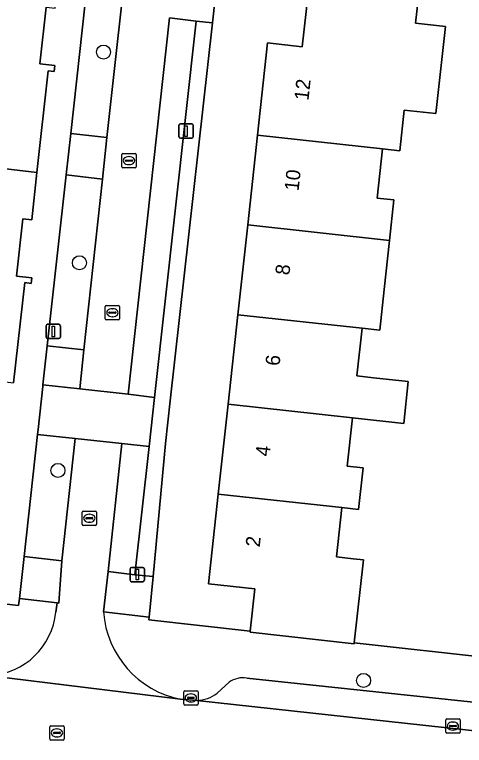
# Model space of a CAD drawing. Extents: x 162082 to 163401, y 388089 to 388636.
# Drawn here: x 162733.4 to 162764.8, y 388349.5 to 388400.6 of the extents above; entities that cross this region are included whole.
import ezdxf

# ---------------------------------------------------------------- set-up
doc = ezdxf.new("R2010")
doc.units = 0
for name, color, linetype in [('IMGEO_Boom', 7, 'Continuous'), ('IMGEO_Erf', 7, 'Continuous'), ('IMGEO_Kolk', 7, 'Continuous'), ('IMGEO_Lichtmast', 7, 'Continuous'), ('IMGEO_Pand', 7, 'Continuous'), ('IMGEO_Pand_nummerreeks', 7, 'Continuous'), ('IMGEO_Parkeervlak_open', 7, 'Continuous'), ('IMGEO_Rijbaan_lokaal_open', 7, 'Continuous'), ('IMGEO_Rioolput', 7, 'Continuous'), ('IMGEO_Voetpad_open', 7, 'Continuous')]:
    doc.layers.add(name, color=color, linetype=linetype)

msp = doc.modelspace()

# ---------------------------------------------------------------- linework, layer by layer
at = {"layer": 'IMGEO_Boom'}
for centre in [(162739.596, 388397.954), (162737.914, 388383.221), (162736.414, 388368.703), (162757.781, 388354.019)]:
    msp.add_circle(centre, 0.489, dxfattribs=at)
at = {"layer": 'IMGEO_Erf'}
for points in [[(162700.343, 388363.05), (162733.659, 388359.25), (162733.714, 388359.743), (162734.039, 388362.683), (162734.982, 388371.214), (162735.02, 388371.557), (162735.352, 388374.559), (162735.365, 388374.681), (162735.669, 388377.424), (162736.989, 388389.367), (162737.31, 388392.268), (162738.932, 388406.935), (162740.271, 388419.048), (162740.566, 388421.72), (162741.549, 388430.609), (162741.871, 388433.521), (162741.891, 388433.703), (162742.178, 388436.295), (162743.142, 388445.011), (162743.528, 388448.505), (162743.614, 388449.283), (162728.669, 388450.964)], [(162747.574, 388403.217), (162747.214, 388399.988), (162744.267, 388373.574), (162743.932, 388370.573), (162743.077, 388361.296), (162742.788, 388358.444), (162742.768, 388358.249), (162749.847, 388357.459), (162750.17, 388360.416), (162746.939, 388360.769), (162747.624, 388367.048), (162748.309, 388373.324), (162748.993, 388379.592), (162749.678, 388385.865), (162750.363, 388392.137), (162751.067, 388398.59), (162753.486, 388398.322), (162754.037, 388403.292)], [(162761.686, 388402.452), (162761.412, 388399.967), (162763.5, 388399.737), (162762.831, 388393.655), (162760.614, 388393.899), (162760.303, 388391.053), (162759.106, 388391.184), (162758.731, 388387.749), (162759.9, 388387.621), (162759.591, 388384.785), (162759.215, 388381.344), (162758.906, 388378.512), (162757.678, 388378.646), (162757.314, 388375.31), (162758.462, 388375.185), (162760.904, 388374.919), (162760.584, 388371.987), (162757.012, 388372.376), (162756.643, 388368.99), (162757.745, 388368.876), (162757.429, 388365.979), (162756.266, 388366.106), (162755.89, 388362.659), (162757.063, 388362.531), (162757.766, 388362.455), (162757.132, 388356.646), (162766.793, 388355.568)], [(162735.581, 388401.095), (162735.142, 388397.123), (162736.183, 388397.008), (162736.138, 388396.599), (162735.727, 388396.644), (162734.942, 388389.54), (162734.576, 388386.224), (162733.963, 388386.291), (162733.522, 388382.293), (162734.581, 388382.176), (162734.538, 388381.783), (162734.086, 388381.833), (162733.313, 388374.837)]]:
    msp.add_lwpolyline(points, dxfattribs=at)
at = {"layer": 'IMGEO_Kolk'}
for p, q in [((162740.877, 388389.937), (162740.877, 388390.789)), ((162740.952, 388390.863), (162741.804, 388390.863)), ((162741.878, 388390.789), (162741.878, 388389.937)), ((162741.136, 388390.357), (162741.136, 388390.369)), ((162741.574, 388390.32), (162741.176, 388390.32)), ((162741.179, 388390.406), (162741.577, 388390.406)), ((162741.365, 388390.643), (162741.39, 388390.643)), ((162741.62, 388390.369), (162741.62, 388390.357)), ((162741.804, 388389.863), (162740.952, 388389.863)), ((162741.388, 388390.083), (162741.363, 388390.083)), ((162739.719, 388379.305), (162739.719, 388380.157)), ((162739.794, 388380.231), (162740.646, 388380.231)), ((162740.207, 388380.011), (162740.232, 388380.011)), ((162740.72, 388380.157), (162740.72, 388379.305)), ((162739.978, 388379.725), (162739.978, 388379.737)), ((162740.416, 388379.688), (162740.018, 388379.688)), ((162740.021, 388379.774), (162740.419, 388379.774)), ((162740.462, 388379.737), (162740.462, 388379.725)), ((162740.646, 388379.231), (162739.794, 388379.231)), ((162740.23, 388379.451), (162740.205, 388379.451)), ((162738.106, 388364.933), (162738.106, 388365.785)), ((162738.181, 388365.859), (162739.033, 388365.859)), ((162739.107, 388365.785), (162739.107, 388364.933)), ((162738.365, 388365.353), (162738.365, 388365.365)), ((162738.803, 388365.316), (162738.405, 388365.316)), ((162738.408, 388365.402), (162738.806, 388365.402)), ((162738.594, 388365.639), (162738.619, 388365.639)), ((162738.849, 388365.365), (162738.849, 388365.353)), ((162739.033, 388364.859), (162738.181, 388364.859)), ((162738.617, 388365.079), (162738.592, 388365.079)), ((162745.203, 388352.373), (162745.203, 388353.225)), ((162745.278, 388353.299), (162746.13, 388353.299)), ((162745.691, 388353.079), (162745.716, 388353.079)), ((162746.204, 388353.225), (162746.204, 388352.373)), ((162745.462, 388352.793), (162745.462, 388352.805)), ((162745.9, 388352.756), (162745.502, 388352.756)), ((162745.505, 388352.842), (162745.903, 388352.842)), ((162745.714, 388352.519), (162745.689, 388352.519)), ((162745.946, 388352.805), (162745.946, 388352.793)), ((162746.13, 388352.299), (162745.278, 388352.299)), ((162763.524, 388350.403), (162763.524, 388351.255)), ((162763.599, 388351.329), (162764.451, 388351.329)), ((162763.826, 388350.872), (162764.224, 388350.872)), ((162764.012, 388351.109), (162764.037, 388351.109)), ((162764.525, 388351.255), (162764.525, 388350.403)), ((162763.783, 388350.823), (162763.783, 388350.835)), ((162764.221, 388350.786), (162763.823, 388350.786)), ((162764.035, 388350.549), (162764.01, 388350.549)), ((162764.267, 388350.835), (162764.267, 388350.823)), ((162764.451, 388350.329), (162763.599, 388350.329))]:
    msp.add_line(p, q, dxfattribs=at)
for points in [[(162740.877, 388389.937), (162740.877, 388390.789)], [(162740.952, 388390.863), (162741.804, 388390.863)], [(162741.878, 388390.789), (162741.878, 388389.937)], [(162741.804, 388389.863), (162740.952, 388389.863)], [(162739.719, 388379.305), (162739.719, 388380.157)], [(162739.794, 388380.231), (162740.646, 388380.231)], [(162740.72, 388380.157), (162740.72, 388379.305)], [(162740.646, 388379.231), (162739.794, 388379.231)], [(162738.106, 388364.933), (162738.106, 388365.785)], [(162738.181, 388365.859), (162739.033, 388365.859)], [(162739.107, 388365.785), (162739.107, 388364.933)], [(162739.033, 388364.859), (162738.181, 388364.859)], [(162745.203, 388352.373), (162745.203, 388353.225)], [(162745.278, 388353.299), (162746.13, 388353.299)], [(162746.204, 388353.225), (162746.204, 388352.373)], [(162746.13, 388352.299), (162745.278, 388352.299)], [(162763.524, 388350.403), (162763.524, 388351.255)], [(162763.599, 388351.329), (162764.451, 388351.329)], [(162764.525, 388351.255), (162764.525, 388350.403)], [(162764.451, 388350.329), (162763.599, 388350.329)]]:
    msp.add_lwpolyline(points, dxfattribs=at)
for centre, radius, start, end in [((162740.954, 388390.787), 0.0765, 91.552, 178.448), ((162740.954, 388390.787), 0.0765, 91.552, 178.448), ((162741.802, 388390.787), 0.0765, 1.552, 88.448), ((162741.802, 388390.787), 0.0765, 1.552, 88.448), ((162741.176, 388390.366), 0.0403, 85.8775, 175.7526), ((162741.173, 388390.356), 0.0366, 178.938, 274.7102), ((162741.577, 388390.363), 0.043, 264.8664, 352.4533), ((162741.581, 388390.368), 0.0386, 1.7309, 96.639), ((162740.954, 388389.939), 0.0765, 181.552, 268.448), ((162740.954, 388389.939), 0.0765, 181.552, 268.448), ((162741.802, 388389.939), 0.0765, 271.552, 358.448), ((162741.802, 388389.939), 0.0765, 271.552, 358.448), ((162739.796, 388380.155), 0.0765, 91.552, 178.448), ((162739.796, 388380.155), 0.0765, 91.552, 178.448), ((162740.644, 388380.155), 0.0765, 1.552, 88.448), ((162740.644, 388380.155), 0.0765, 1.552, 88.448), ((162740.018, 388379.734), 0.0403, 85.8775, 175.7526), ((162740.015, 388379.724), 0.0366, 178.938, 274.7102), ((162740.419, 388379.731), 0.043, 264.8664, 352.4533), ((162740.423, 388379.736), 0.0386, 1.7309, 96.639), ((162739.796, 388379.307), 0.0765, 181.552, 268.448), ((162739.796, 388379.307), 0.0765, 181.552, 268.448), ((162740.644, 388379.307), 0.0765, 271.552, 358.448), ((162740.644, 388379.307), 0.0765, 271.552, 358.448), ((162738.183, 388365.783), 0.0765, 91.552, 178.448), ((162738.183, 388365.783), 0.0765, 91.552, 178.448), ((162739.031, 388365.783), 0.0765, 1.552, 88.448), ((162739.031, 388365.783), 0.0765, 1.552, 88.448), ((162738.405, 388365.362), 0.0403, 85.8775, 175.7526), ((162738.402, 388365.352), 0.0366, 178.938, 274.7102), ((162738.806, 388365.359), 0.043, 264.8664, 352.4533), ((162738.81, 388365.364), 0.0386, 1.7309, 96.639), ((162738.183, 388364.935), 0.0765, 181.552, 268.448), ((162738.183, 388364.935), 0.0765, 181.552, 268.448), ((162739.031, 388364.935), 0.0765, 271.552, 358.448), ((162739.031, 388364.935), 0.0765, 271.552, 358.448), ((162745.28, 388353.223), 0.0765, 91.552, 178.448), ((162745.28, 388353.223), 0.0765, 91.552, 178.448), ((162746.128, 388353.223), 0.0765, 1.552, 88.448), ((162746.128, 388353.223), 0.0765, 1.552, 88.448), ((162745.502, 388352.802), 0.0403, 85.8775, 175.7526), ((162745.499, 388352.792), 0.0366, 178.938, 274.7102), ((162745.903, 388352.799), 0.043, 264.8664, 352.4533), ((162745.907, 388352.804), 0.0386, 1.7309, 96.639), ((162745.28, 388352.375), 0.0765, 181.552, 268.448), ((162745.28, 388352.375), 0.0765, 181.552, 268.448), ((162746.128, 388352.375), 0.0765, 271.552, 358.448), ((162746.128, 388352.375), 0.0765, 271.552, 358.448), ((162763.601, 388351.253), 0.0765, 91.552, 178.448), ((162763.601, 388351.253), 0.0765, 91.552, 178.448), ((162763.823, 388350.832), 0.0403, 85.8775, 175.7526), ((162764.228, 388350.834), 0.0386, 1.7309, 96.639), ((162764.449, 388351.253), 0.0765, 1.552, 88.448), ((162764.449, 388351.253), 0.0765, 1.552, 88.448), ((162763.601, 388350.405), 0.0765, 181.552, 268.448), ((162763.601, 388350.405), 0.0765, 181.552, 268.448), ((162763.82, 388350.822), 0.0366, 178.938, 274.7102), ((162764.224, 388350.829), 0.043, 264.8664, 352.4533), ((162764.449, 388350.405), 0.0765, 271.552, 358.448), ((162764.449, 388350.405), 0.0765, 271.552, 358.448)]:
    msp.add_arc(centre, radius, start, end, dxfattribs=at)
for centre, major_axis, ratio, start_param, end_param in [((162741.364, 388390.363), (-0.387, 0.002), 0.722429, 4.712389, 7.853982), ((162741.389, 388390.363), (-0.39, 0.002), 0.717154, 1.570796, 4.712389), ((162740.206, 388379.731), (-0.387, 0.002), 0.722429, 4.712389, 7.853982), ((162740.231, 388379.731), (-0.39, 0.002), 0.717154, 1.570796, 4.712389), ((162738.593, 388365.359), (-0.387, 0.002), 0.722429, 4.712389, 7.853982), ((162738.618, 388365.359), (-0.39, 0.002), 0.717154, 1.570796, 4.712389), ((162745.69, 388352.799), (-0.387, 0.002), 0.722429, 4.712389, 7.853982), ((162745.715, 388352.799), (-0.39, 0.002), 0.717154, 1.570796, 4.712389), ((162764.011, 388350.829), (-0.387, 0.002), 0.722429, 4.712389, 7.853982), ((162764.036, 388350.829), (-0.39, 0.002), 0.717154, 1.570796, 4.712389)]:
    msp.add_ellipse(centre, major_axis=major_axis, ratio=ratio, start_param=start_param, end_param=end_param, dxfattribs=at)
at = {"layer": 'IMGEO_Lichtmast'}
for p, q in [((162744.871, 388392.032), (162744.871, 388392.832)), ((162744.871, 388392.832), (162744.871, 388392.032)), ((162744.971, 388392.932), (162745.761, 388392.932)), ((162745.761, 388392.932), (162744.971, 388392.932)), ((162745.861, 388392.832), (162745.861, 388392.032)), ((162745.861, 388392.032), (162745.861, 388392.832)), ((162745.761, 388391.932), (162744.971, 388391.932)), ((162744.971, 388391.932), (162745.761, 388391.932)), ((162735.592, 388378.022), (162735.592, 388378.822)), ((162735.592, 388378.822), (162735.592, 388378.022)), ((162735.692, 388378.922), (162736.482, 388378.922)), ((162736.482, 388378.922), (162735.692, 388378.922)), ((162736.582, 388378.822), (162736.582, 388378.022)), ((162736.582, 388378.022), (162736.582, 388378.822)), ((162736.482, 388377.922), (162735.692, 388377.922)), ((162735.692, 388377.922), (162736.482, 388377.922)), ((162741.464, 388361.021), (162741.464, 388361.821)), ((162741.464, 388361.821), (162741.464, 388361.021)), ((162741.564, 388361.921), (162742.354, 388361.921)), ((162742.354, 388361.921), (162741.564, 388361.921)), ((162742.454, 388361.821), (162742.454, 388361.021)), ((162742.454, 388361.021), (162742.454, 388361.821)), ((162742.354, 388360.921), (162741.564, 388360.921)), ((162741.564, 388360.921), (162742.354, 388360.921))]:
    msp.add_line(p, q, dxfattribs=at)
for points in [[(162745.291, 388392.807), (162745.441, 388392.807), (162745.441, 388392.057), (162745.291, 388392.057), (162745.291, 388392.807)], [(162736.012, 388378.797), (162736.162, 388378.797), (162736.162, 388378.047), (162736.012, 388378.047), (162736.012, 388378.797)], [(162741.884, 388361.796), (162742.034, 388361.796), (162742.034, 388361.046), (162741.884, 388361.046), (162741.884, 388361.796)]]:
    msp.add_lwpolyline(points, dxfattribs=at)
for centre, start, end in [((162744.971, 388392.832), 90, 180), ((162744.971, 388392.832), 90, 180), ((162745.761, 388392.832), 0, 90), ((162745.761, 388392.832), 360, 90), ((162744.971, 388392.032), 180, 270), ((162744.971, 388392.032), 180, 270), ((162745.761, 388392.032), 270, 0), ((162745.761, 388392.032), 270, 0), ((162735.692, 388378.822), 90, 180), ((162735.692, 388378.822), 90, 180), ((162736.482, 388378.822), 0, 90), ((162736.482, 388378.822), 360, 90), ((162735.692, 388378.022), 180, 270), ((162735.692, 388378.022), 180, 270), ((162736.482, 388378.022), 270, 0), ((162736.482, 388378.022), 270, 0), ((162741.564, 388361.821), 90, 180), ((162741.564, 388361.821), 90, 180), ((162742.354, 388361.821), 0, 90), ((162742.354, 388361.821), 360, 90), ((162741.564, 388361.021), 180, 270), ((162741.564, 388361.021), 180, 270), ((162742.354, 388361.021), 270, 0), ((162742.354, 388361.021), 270, 0)]:
    msp.add_arc(centre, 0.1, start, end, dxfattribs=at)
at = {"layer": 'IMGEO_Pand'}
for points in [[(162735.581, 388401.095), (162736.212, 388401.025), (162736.588, 388404.423), (162729.091, 388405.294), (162721.94, 388406.082), (162721.211, 388399.483), (162728.339, 388398.698), (162727.425, 388390.409), (162734.942, 388389.54), (162735.727, 388396.644), (162736.138, 388396.599), (162736.183, 388397.008), (162735.142, 388397.123)], [(162750.363, 388392.137), (162759.106, 388391.184), (162760.303, 388391.053), (162760.614, 388393.899), (162762.831, 388393.655), (162763.5, 388399.737), (162761.412, 388399.967), (162761.686, 388402.452), (162754.037, 388403.292), (162753.486, 388398.322), (162751.067, 388398.59)], [(162759.591, 388384.785), (162759.9, 388387.621), (162758.731, 388387.749), (162759.106, 388391.184), (162750.363, 388392.137), (162749.678, 388385.865)], [(162733.963, 388386.291), (162734.576, 388386.224), (162734.942, 388389.54), (162727.425, 388390.409), (162720.301, 388391.233), (162719.588, 388384.772), (162726.688, 388383.99), (162725.78, 388375.75), (162733.313, 388374.837), (162734.086, 388381.833), (162734.538, 388381.783), (162734.581, 388382.176), (162733.522, 388382.293)], [(162757.678, 388378.646), (162758.906, 388378.512), (162759.215, 388381.344), (162759.591, 388384.785), (162749.678, 388385.865), (162748.993, 388379.592)], [(162757.678, 388378.646), (162748.993, 388379.592), (162748.309, 388373.324), (162757.012, 388372.376), (162760.584, 388371.987), (162760.904, 388374.919), (162758.462, 388375.185), (162757.314, 388375.31)], [(162757.012, 388372.376), (162748.309, 388373.324), (162747.624, 388367.048), (162756.266, 388366.106), (162757.429, 388365.979), (162757.745, 388368.876), (162756.643, 388368.99)], [(162756.266, 388366.106), (162747.624, 388367.048), (162746.939, 388360.769), (162750.17, 388360.416), (162749.847, 388357.459), (162749.839, 388357.384), (162757.126, 388356.589), (162757.132, 388356.646), (162757.766, 388362.455), (162757.063, 388362.531), (162755.89, 388362.659)]]:
    msp.add_lwpolyline(points, close=True, dxfattribs=at)
at = {"layer": 'IMGEO_Parkeervlak_open'}
for points in [[(162737.31, 388392.268), (162739.839, 388391.98), (162741.47, 388406.664), (162738.932, 388406.935)], [(162741.311, 388374.024), (162743.171, 388373.811), (162746.078, 388400.11), (162744.217, 388400.344)], [(162735.669, 388377.424), (162738.216, 388377.126), (162739.519, 388389.068), (162736.989, 388389.367)], [(162736.692, 388362.379), (162737.617, 388370.933), (162734.982, 388371.214), (162734.039, 388362.683)], [(162741.783, 388361.41), (162742.788, 388370.382), (162740.882, 388370.585), (162739.917, 388361.63)]]:
    msp.add_lwpolyline(points, close=True, dxfattribs=at)
for points in [[(162797.34, 388349.123), (162749.629, 388354.18)], [(162748.384, 388353.892), (162747.547, 388353.124)], [(162746.114, 388352.626), (162800.77, 388346.657)]]:
    msp.add_lwpolyline(points, dxfattribs=at)
for centre, radius, start, end in [((162749.351, 388352.547), 1.656, 80.3327, 125.7171), ((162746.068, 388355.07), 2.445, 271.0884, 307.2386)]:
    msp.add_arc(centre, radius, start, end, dxfattribs=at)
at = {"layer": 'IMGEO_Rijbaan_lokaal_open'}
for points in [[(162741.311, 388374.024), (162744.217, 388400.344), (162746.078, 388400.11), (162747.214, 388399.988), (162747.574, 388403.217), (162744.551, 388403.561), (162745.123, 388408.74), (162749.103, 388444.358), (162745.718, 388444.728), (162744.736, 388436.005), (162744.442, 388433.419), (162743.122, 388421.404), (162742.813, 388418.706), (162741.47, 388406.664), (162739.839, 388391.98), (162739.519, 388389.068), (162738.216, 388377.126), (162737.932, 388374.397)], [(162737.932, 388374.397), (162735.365, 388374.681), (162735.352, 388374.559), (162735.02, 388371.557), (162734.982, 388371.214), (162737.617, 388370.933), (162740.882, 388370.585), (162742.788, 388370.382), (162743.171, 388373.811), (162741.311, 388374.024)]]:
    msp.add_lwpolyline(points, close=True, dxfattribs=at)
for points in [[(162740.882, 388370.585), (162737.617, 388370.933), (162736.692, 388362.379), (162736.473, 388359.422), (162736.357, 388359.436), (162736.273, 388358.789)], [(162739.596, 388358.804), (162739.917, 388361.63), (162740.882, 388370.585)], [(162808.22, 388345.824), (162802.929, 388346.416), (162800.77, 388346.657), (162746.114, 388352.626), (162744.978, 388352.71), (162731.668, 388354.343), (162731.252, 388354.396), (162702.229, 388357.552), (162700.084, 388357.788), (162695.039, 388358.344), (162654.13, 388362.855), (162618.656, 388366.803)], [(162731.668, 388354.343), (162744.978, 388352.71)]]:
    msp.add_lwpolyline(points, dxfattribs=at)
for centre, radius, start, end in [((162731.314, 388359.317), 4.987, 274.0678, 353.9194), ((162746.279, 388359.282), 6.7, 184.0945, 258.805)]:
    msp.add_arc(centre, radius, start, end, dxfattribs=at)
at = {"layer": 'IMGEO_Rioolput'}
for p, q in [((162735.916, 388350.852), (162736.768, 388350.852)), ((162735.841, 388349.926), (162735.841, 388350.778)), ((162736.1, 388350.346), (162736.1, 388350.358)), ((162736.143, 388350.395), (162736.541, 388350.395)), ((162736.329, 388350.632), (162736.354, 388350.632)), ((162736.584, 388350.358), (162736.584, 388350.346)), ((162736.842, 388350.778), (162736.842, 388349.926)), ((162736.768, 388349.852), (162735.916, 388349.852)), ((162736.538, 388350.309), (162736.14, 388350.309)), ((162736.352, 388350.072), (162736.327, 388350.072))]:
    msp.add_line(p, q, dxfattribs=at)
for points in [[(162735.916, 388350.852), (162736.768, 388350.852)], [(162735.841, 388349.926), (162735.841, 388350.778)], [(162736.842, 388350.778), (162736.842, 388349.926)], [(162736.768, 388349.852), (162735.916, 388349.852)]]:
    msp.add_lwpolyline(points, dxfattribs=at)
for centre, radius, start, end in [((162735.918, 388350.776), 0.0765, 91.552, 178.448), ((162735.918, 388350.776), 0.0765, 91.552, 178.448), ((162736.766, 388350.776), 0.0765, 1.552, 88.448), ((162736.766, 388350.776), 0.0765, 1.552, 88.448), ((162736.14, 388350.355), 0.0403, 85.8775, 175.7526), ((162736.137, 388350.345), 0.0366, 178.938, 274.7102), ((162736.541, 388350.352), 0.043, 264.8664, 352.4533), ((162736.545, 388350.357), 0.0386, 1.7309, 96.639), ((162735.918, 388349.928), 0.0765, 181.552, 268.448), ((162735.918, 388349.928), 0.0765, 181.552, 268.448), ((162736.766, 388349.928), 0.0765, 271.552, 358.448), ((162736.766, 388349.928), 0.0765, 271.552, 358.448)]:
    msp.add_arc(centre, radius, start, end, dxfattribs=at)
for centre, major_axis, ratio, start_param, end_param in [((162736.328, 388350.352), (-0.387, 0.002), 0.722429, 4.712389, 7.853982), ((162736.353, 388350.352), (-0.39, 0.002), 0.717154, 1.570796, 4.712389)]:
    msp.add_ellipse(centre, major_axis=major_axis, ratio=ratio, start_param=start_param, end_param=end_param, dxfattribs=at)
at = {"layer": 'IMGEO_Voetpad_open'}
for points in [[(162747.214, 388399.988), (162746.078, 388400.11), (162743.171, 388373.811), (162742.788, 388370.382), (162741.783, 388361.41), (162743.077, 388361.296), (162743.932, 388370.573), (162744.267, 388373.574)], [(162737.31, 388392.268), (162736.989, 388389.367), (162739.519, 388389.068), (162739.839, 388391.98)], [(162737.932, 388374.397), (162738.216, 388377.126), (162735.669, 388377.424), (162735.365, 388374.681)], [(162736.357, 388359.436), (162736.473, 388359.422), (162736.692, 388362.379), (162734.039, 388362.683), (162733.714, 388359.743)], [(162742.788, 388358.444), (162743.077, 388361.296), (162741.783, 388361.41), (162739.917, 388361.63), (162739.596, 388358.804)]]:
    msp.add_lwpolyline(points, close=True, dxfattribs=at)
for points in [[(162736.273, 388358.789), (162736.357, 388359.436), (162733.714, 388359.743), (162733.659, 388359.25), (162700.343, 388363.05), (162695.391, 388363.695), (162695.192, 388361.868), (162689.207, 388362.445), (162684.33, 388362.957), (162638.702, 388367.749), (162617.553, 388369.971)], [(162768.432, 388355.385), (162766.793, 388355.568), (162757.132, 388356.646), (162757.126, 388356.589), (162749.839, 388357.384), (162749.847, 388357.459), (162742.768, 388358.249), (162742.788, 388358.444), (162739.596, 388358.804)], [(162749.629, 388354.18), (162797.34, 388349.123)], [(162747.547, 388353.124), (162748.384, 388353.892)], [(162744.978, 388352.71), (162746.114, 388352.626)]]:
    msp.add_lwpolyline(points, dxfattribs=at)
for centre, radius, start, end in [((162731.314, 388359.317), 4.987, 274.0678, 353.9194), ((162746.279, 388359.282), 6.7, 184.0945, 258.805), ((162749.351, 388352.547), 1.656, 80.3327, 125.7171), ((162746.068, 388355.07), 2.445, 271.0884, 307.2386)]:
    msp.add_arc(centre, radius, start, end, dxfattribs=at)

# ---------------------------------------------------------------- texts
at = {"layer": 'IMGEO_Pand_nummerreeks'}
for s, rotation, p in [('12', 83.7711, (162753.924, 388394.534)), ('10', 83.7711, (162753.232, 388388.203)), ('8', 83.7711, (162752.591, 388382.323)), ('6', 83.7722, (162751.899, 388375.982)), ('4', 83.7722, (162751.207, 388369.645)), ('2', 83.7722, (162750.516, 388363.306))]:
    msp.add_text(s, height=1, rotation=rotation, dxfattribs=at).set_placement(p)

doc.saveas('drawing.dxf')
